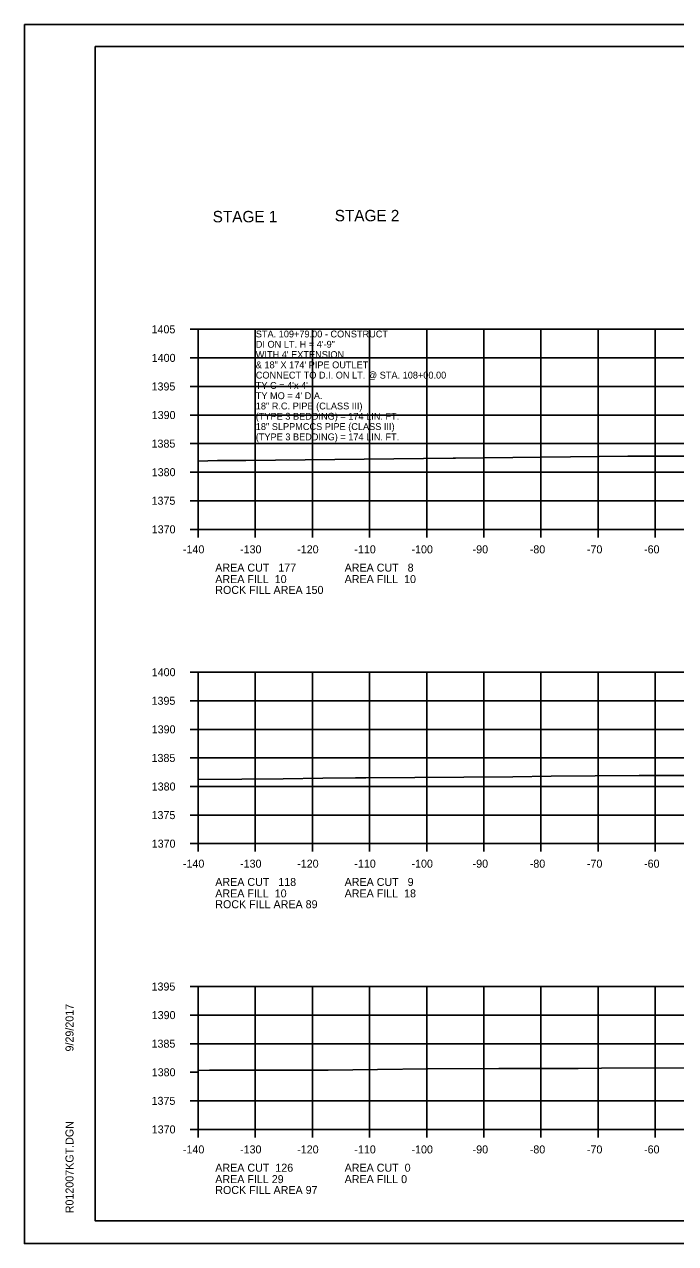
# Model space of a CAD drawing. Extents: x 1374311 to 1383814, y 384102 to 406278.
# Drawn here: x 1382550.5 to 1382664.4, y 386399.3 to 386612.6 of the extents above; entities that cross this region are included whole.
import ezdxf

# ---------------------------------------------------------------- set-up
doc = ezdxf.new("R2010")
doc.units = 0
for name, color, linetype in [('R_Axis', 7, 'Continuous'), ('R_Axis Annot', 7, 'Continuous'), ('R_Border', 7, 'Continuous'), ('R_Exist Surface', 7, 'Continuous'), ('R_Grid', 7, 'Continuous'), ('R_No Plot', 7, 'Continuous'), ('R_Water', 7, 'Continuous'), ('R_Water Annot', 7, 'Continuous')]:
    doc.layers.add(name, color=color, linetype=linetype)

msp = doc.modelspace()

# ---------------------------------------------------------------- linework, layer by layer
at = {"layer": 'R_Axis'}
for p, q in [((1382579.46, 386559.24), (1382580.86, 386559.24)), ((1382580.86, 386524.24), (1382580.86, 386559.24)), ((1382579.46, 386554.24), (1382580.86, 386554.24)), ((1382579.46, 386549.24), (1382580.86, 386549.24)), ((1382579.46, 386544.24), (1382580.86, 386544.24)), ((1382579.46, 386539.24), (1382580.86, 386539.24)), ((1382579.46, 386534.24), (1382580.86, 386534.24)), ((1382579.46, 386529.24), (1382580.86, 386529.24)), ((1382579.46, 386524.24), (1382580.86, 386524.24)), ((1382580.86, 386524.24), (1382860.86, 386524.24)), ((1382580.86, 386522.84), (1382580.86, 386524.24)), ((1382590.86, 386522.84), (1382590.86, 386524.24)), ((1382600.86, 386522.84), (1382600.86, 386524.24)), ((1382610.86, 386522.84), (1382610.86, 386524.24)), ((1382620.86, 386522.84), (1382620.86, 386524.24)), ((1382630.86, 386522.84), (1382630.86, 386524.24)), ((1382640.86, 386522.84), (1382640.86, 386524.24)), ((1382650.86, 386522.84), (1382650.86, 386524.24)), ((1382660.86, 386522.84), (1382660.86, 386524.24)), ((1382579.46, 386499.24), (1382580.86, 386499.24)), ((1382580.86, 386469.24), (1382580.86, 386499.24)), ((1382579.46, 386494.24), (1382580.86, 386494.24)), ((1382579.46, 386489.24), (1382580.86, 386489.24)), ((1382579.46, 386484.24), (1382580.86, 386484.24)), ((1382579.46, 386479.24), (1382580.86, 386479.24)), ((1382579.46, 386474.24), (1382580.86, 386474.24)), ((1382579.46, 386469.24), (1382580.86, 386469.24)), ((1382580.86, 386469.24), (1382860.86, 386469.24)), ((1382580.86, 386467.84), (1382580.86, 386469.24)), ((1382590.86, 386467.84), (1382590.86, 386469.24)), ((1382600.86, 386467.84), (1382600.86, 386469.24)), ((1382610.86, 386467.84), (1382610.86, 386469.24)), ((1382620.86, 386467.84), (1382620.86, 386469.24)), ((1382630.86, 386467.84), (1382630.86, 386469.24)), ((1382640.86, 386467.84), (1382640.86, 386469.24)), ((1382650.86, 386467.84), (1382650.86, 386469.24)), ((1382660.86, 386467.84), (1382660.86, 386469.24)), ((1382579.46, 386444.24), (1382580.86, 386444.24)), ((1382580.86, 386419.24), (1382580.86, 386444.24)), ((1382579.46, 386439.24), (1382580.86, 386439.24)), ((1382579.46, 386434.24), (1382580.86, 386434.24)), ((1382579.46, 386429.24), (1382580.86, 386429.24)), ((1382579.46, 386424.24), (1382580.86, 386424.24)), ((1382579.46, 386419.24), (1382580.86, 386419.24)), ((1382580.86, 386419.24), (1382860.86, 386419.24)), ((1382580.86, 386417.84), (1382580.86, 386419.24)), ((1382590.86, 386417.84), (1382590.86, 386419.24)), ((1382600.86, 386417.84), (1382600.86, 386419.24)), ((1382610.86, 386417.84), (1382610.86, 386419.24)), ((1382620.86, 386417.84), (1382620.86, 386419.24)), ((1382630.86, 386417.84), (1382630.86, 386419.24)), ((1382640.86, 386417.84), (1382640.86, 386419.24)), ((1382650.86, 386417.84), (1382650.86, 386419.24)), ((1382660.86, 386417.84), (1382660.86, 386419.24))]:
    msp.add_line(p, q, dxfattribs=at)
at = {"layer": 'R_Border'}
for p, q in [((1382562.86, 386608.7), (1382879.04, 386608.7)), ((1382562.86, 386403.24), (1382562.86, 386608.7)), ((1382562.86, 386403.24), (1382562.86, 386403.24)), ((1382879.04, 386403.24), (1382562.86, 386403.24))]:
    msp.add_line(p, q, dxfattribs=at)
at = {"layer": 'R_Exist Surface'}
for points in [[(1382580.86, 386536.19), (1382584.27, 386536.26), (1382589.19, 386536.31), (1382625.48, 386536.67), (1382625.67, 386536.68), (1382625.88, 386536.68), (1382656.04, 386537.02), (1382675.6, 386537.04)], [(1382580.86, 386480.48), (1382588.5, 386480.53), (1382595.75, 386480.59), (1382602.71, 386480.69), (1382608.39, 386480.76), (1382610.22, 386480.78), (1382635.93, 386480.95), (1382642.63, 386481.04), (1382658.03, 386481.17), (1382667.37, 386481.19)], [(1382580.86, 386429.55), (1382582.86, 386429.58), (1382583.93, 386429.59), (1382603.63, 386429.6), (1382612.23, 386429.71), (1382621.08, 386429.84), (1382633.48, 386429.91), (1382647.38, 386429.92), (1382651.45, 386429.93), (1382668.99, 386430.04)]]:
    msp.add_lwpolyline(points, dxfattribs=at)
at = {"layer": 'R_Grid'}
for p, q in [((1382580.86, 386559.24), (1382860.86, 386559.24)), ((1382580.86, 386524.24), (1382580.86, 386559.24)), ((1382590.86, 386524.24), (1382590.86, 386559.24)), ((1382600.86, 386524.24), (1382600.86, 386559.24)), ((1382610.86, 386524.24), (1382610.86, 386559.24)), ((1382620.86, 386524.24), (1382620.86, 386559.24)), ((1382630.86, 386524.24), (1382630.86, 386559.24)), ((1382640.86, 386524.24), (1382640.86, 386559.24)), ((1382650.86, 386524.24), (1382650.86, 386559.24)), ((1382660.86, 386524.24), (1382660.86, 386559.24)), ((1382580.86, 386554.24), (1382860.86, 386554.24)), ((1382580.86, 386549.24), (1382860.86, 386549.24)), ((1382580.86, 386544.24), (1382860.86, 386544.24)), ((1382580.86, 386539.24), (1382860.86, 386539.24)), ((1382580.86, 386534.24), (1382860.86, 386534.24)), ((1382580.86, 386529.24), (1382860.86, 386529.24)), ((1382580.86, 386524.24), (1382860.86, 386524.24)), ((1382580.86, 386499.24), (1382860.86, 386499.24)), ((1382580.86, 386469.24), (1382580.86, 386499.24)), ((1382590.86, 386469.24), (1382590.86, 386499.24)), ((1382600.86, 386469.24), (1382600.86, 386499.24)), ((1382610.86, 386469.24), (1382610.86, 386499.24)), ((1382620.86, 386469.24), (1382620.86, 386499.24)), ((1382630.86, 386469.24), (1382630.86, 386499.24)), ((1382640.86, 386469.24), (1382640.86, 386499.24)), ((1382650.86, 386469.24), (1382650.86, 386499.24)), ((1382660.86, 386469.24), (1382660.86, 386499.24)), ((1382580.86, 386494.24), (1382860.86, 386494.24)), ((1382580.86, 386489.24), (1382860.86, 386489.24)), ((1382580.86, 386484.24), (1382860.86, 386484.24)), ((1382580.86, 386479.24), (1382860.86, 386479.24)), ((1382580.86, 386474.24), (1382860.86, 386474.24)), ((1382580.86, 386469.24), (1382860.86, 386469.24)), ((1382580.86, 386444.24), (1382860.86, 386444.24)), ((1382580.86, 386419.24), (1382580.86, 386444.24)), ((1382590.86, 386419.24), (1382590.86, 386444.24)), ((1382600.86, 386419.24), (1382600.86, 386444.24)), ((1382610.86, 386419.24), (1382610.86, 386444.24)), ((1382620.86, 386419.24), (1382620.86, 386444.24)), ((1382630.86, 386419.24), (1382630.86, 386444.24)), ((1382640.86, 386419.24), (1382640.86, 386444.24)), ((1382650.86, 386419.24), (1382650.86, 386444.24)), ((1382660.86, 386419.24), (1382660.86, 386444.24)), ((1382580.86, 386439.24), (1382860.86, 386439.24)), ((1382580.86, 386434.24), (1382860.86, 386434.24)), ((1382580.86, 386424.24), (1382860.86, 386424.24)), ((1382580.86, 386419.24), (1382860.86, 386419.24))]:
    msp.add_line(p, q, dxfattribs=at)
at = {"layer": 'R_No Plot'}
for p, q in [((1382550.46, 386612.6), (1382883.79, 386612.6)), ((1382550.46, 386399.26), (1382883.79, 386399.26))]:
    msp.add_line(p, q, dxfattribs=at)
for points in [[(1382550.45, 386612.6), (1382883.79, 386612.6), (1382883.79, 386399.26), (1382550.45, 386399.26)], [(1382796.78, 386608.7), (1382796.78, 386598.82), (1382832.51, 386598.82), (1382832.51, 386595.9), (1382855.71, 386595.9), (1382855.71, 386572.69), (1382879.04, 386572.69), (1382879.04, 386403.24), (1382562.86, 386403.24), (1382562.86, 386608.7)]]:
    msp.add_lwpolyline(points, close=True, dxfattribs=at)

# ---------------------------------------------------------------- texts
at = {"layer": 'R_Axis Annot'}
for s, p in [('1405', (1382572.71, 386558.54)), ('1400', (1382572.74, 386553.54)), ('1395', (1382572.71, 386548.54)), ('1390', (1382572.74, 386543.54)), ('1385', (1382572.71, 386538.54)), ('1380', (1382572.74, 386533.54)), ('1375', (1382572.71, 386528.54)), ('1370', (1382572.74, 386523.54)), ('-140', (1382578.2, 386520.04)), ('-130', (1382588.2, 386520.04)), ('-120', (1382598.2, 386520.04)), ('-110', (1382608.2, 386520.04)), ('-100', (1382618.2, 386520.04)), ('-90', (1382628.9, 386520.04)), ('-80', (1382638.9, 386520.04)), ('-70', (1382648.9, 386520.04)), ('-60', (1382658.9, 386520.04)), ('AREA CUT   177', (1382583.86, 386516.84)), ('AREA CUT   8', (1382606.5, 386516.84)), ('AREA FILL  10', (1382583.86, 386514.84)), ('AREA FILL  10', (1382606.5, 386514.84)), ('ROCK FILL AREA 150', (1382583.86, 386512.94)), ('1400', (1382572.74, 386498.54)), ('1395', (1382572.71, 386493.54)), ('1390', (1382572.74, 386488.54)), ('1385', (1382572.71, 386483.54)), ('1380', (1382572.74, 386478.54)), ('1375', (1382572.71, 386473.54)), ('1370', (1382572.74, 386468.54)), ('-140', (1382578.2, 386465.04)), ('-130', (1382588.2, 386465.04)), ('-120', (1382598.2, 386465.04)), ('-110', (1382608.2, 386465.04)), ('-100', (1382618.2, 386465.04)), ('-90', (1382628.9, 386465.04)), ('-80', (1382638.9, 386465.04)), ('-70', (1382648.9, 386465.04)), ('-60', (1382658.9, 386465.04)), ('AREA CUT   118', (1382583.86, 386461.84)), ('AREA CUT   9', (1382606.5, 386461.84)), ('AREA FILL  10', (1382583.86, 386459.84)), ('AREA FILL  18', (1382606.5, 386459.84)), ('ROCK FILL AREA 89', (1382583.86, 386457.94)), ('1395', (1382572.71, 386443.54)), ('1390', (1382572.74, 386438.54)), ('1385', (1382572.71, 386433.54)), ('1380', (1382572.74, 386428.54)), ('1375', (1382572.71, 386423.54)), ('1370', (1382572.74, 386418.54)), ('-140', (1382578.2, 386415.04)), ('-130', (1382588.2, 386415.04)), ('-120', (1382598.2, 386415.04)), ('-110', (1382608.2, 386415.04)), ('-100', (1382618.2, 386415.04)), ('-90', (1382628.9, 386415.04)), ('-80', (1382638.9, 386415.04)), ('-70', (1382648.9, 386415.04)), ('-60', (1382658.9, 386415.04)), ('AREA CUT  126', (1382583.86, 386411.84)), ('AREA CUT  0', (1382606.5, 386411.84)), ('AREA FILL 29', (1382583.86, 386409.84)), ('AREA FILL 0', (1382606.5, 386409.84)), ('ROCK FILL AREA 97', (1382583.86, 386407.94))]:
    msp.add_text(s, height=1.4, dxfattribs=at).set_placement(p)
at = {"layer": 'R_Border'}
for s, p in [('9/29/2017', (1382559.05, 386432.88)), ('R012007KGT.DGN', (1382559.05, 386404.57))]:
    msp.add_text(s, height=1.4, rotation=90, dxfattribs=at).set_placement(p)
at = {"layer": 'R_Water'}
for s, p in [('STAGE 1', (1382583.41, 386577.96)), ('STAGE 2', (1382604.77, 386578.14))]:
    msp.add_text(s, height=2, dxfattribs=at).set_placement(p)
at = {"layer": 'R_Water Annot'}
for s, p in [('STA. 109+79.00 - CONSTRUCT', (1382590.95, 386557.82)), ('DI ON LT. H = 4\'-9"', (1382590.95, 386556.02)), ("WITH 4' EXTENSION ", (1382590.95, 386554.22)), ('& 18" X 174\' PIPE OUTLET', (1382590.95, 386552.42)), ('CONNECT TO D.I. ON LT. @ STA. 108+00.00', (1382590.95, 386550.62)), ("TY C = 4'x 4'", (1382590.95, 386548.82)), ("TY MO = 4' DIA.", (1382590.95, 386547.02)), ('18" R.C. PIPE (CLASS III)', (1382590.95, 386545.22)), ('(TYPE 3 BEDDING) = 174 LIN. FT.', (1382590.95, 386543.42)), ('18" SLPPMCCS PIPE (CLASS III)', (1382590.95, 386541.62)), ('(TYPE 3 BEDDING) = 174 LIN. FT.', (1382590.95, 386539.82))]:
    msp.add_text(s, height=1.2, dxfattribs=at).set_placement(p)

doc.saveas('drawing.dxf')
